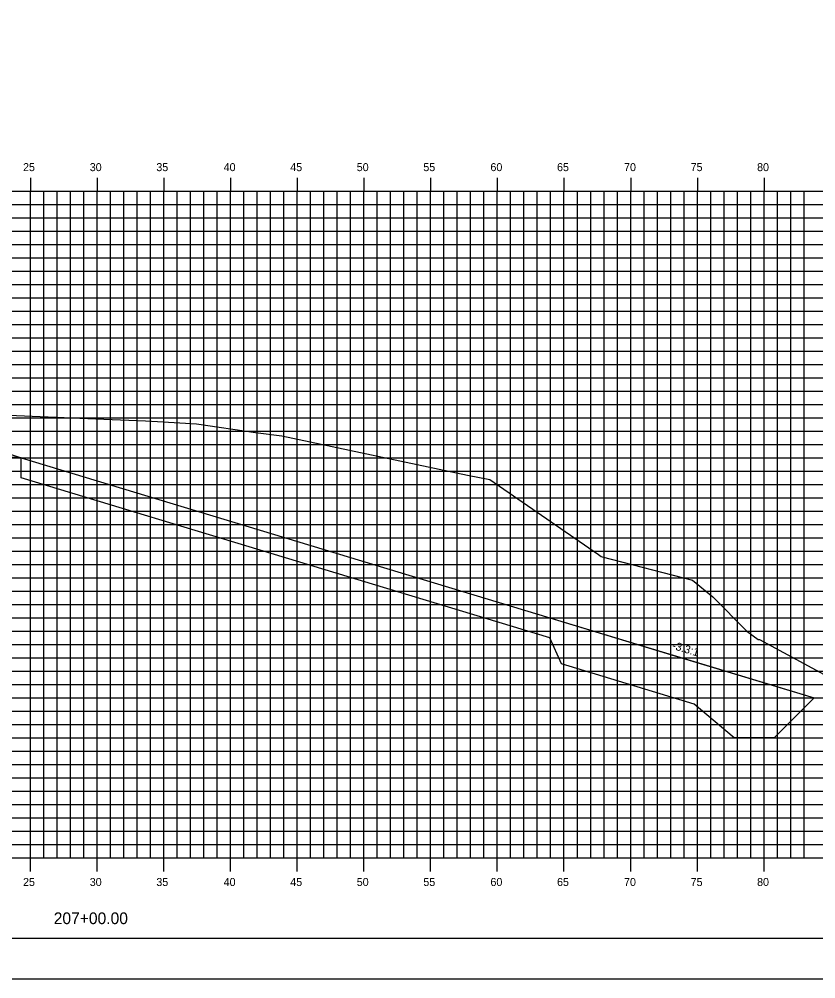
# Model space of a CAD drawing. Extents: x 850598 to 870284, y 366541 to 366651.
# Drawn here: x 868415.6 to 868475.3, y 366541.2 to 366613.1 of the extents above; entities that cross this region are included whole.
import ezdxf

# ---------------------------------------------------------------- set-up
doc = ezdxf.new("R2010")
doc.units = 0
for name, color, linetype in [('ANNOTATION', 7, 'Continuous'), ('BORDER', 7, 'Continuous'), ('D_Drainage_RipRap', 7, 'Continuous'), ('D_Roadway_Centerline', 7, 'Continuous'), ('D_Roadway_SlopeLines', 7, 'Continuous'), ('D_Roadway_SubGrade', 7, 'Continuous'), ('H_V ANNOTATION', 7, 'Continuous'), ('MAJOR', 7, 'Continuous'), ('MINOR', 7, 'Continuous'), ('PLOT BOUNDARY', 7, 'Continuous'), ('S_Roadway_Centerline', 7, 'Continuous')]:
    doc.layers.add(name, color=color, linetype=linetype)

msp = doc.modelspace()

# ---------------------------------------------------------------- linework, layer by layer
at = {"layer": 'BORDER'}
msp.add_line((868346.421, 366544.225), (868506.421, 366544.225), dxfattribs=at)
at = {"layer": 'D_Drainage_RipRap'}
msp.add_lwpolyline([(868455.362, 366568.225), (868465.314, 366565.212), (868475.176, 366562.225), (868472.176, 366559.225), (868469.176, 366559.225), (868466.176, 366561.762), (868456.224, 366564.775), (868455.362, 366566.725), (868415.738, 366578.724), (868415.738, 366580.224)], close=True, dxfattribs=at)
at = {"layer": 'D_Roadway_Centerline'}
msp.add_lwpolyline([(868351.421, 366588.43), (868366.421, 366580.93), (868369.695, 366582.021), (868376.421, 366584.263), (868380.421, 366584.343), (868391.421, 366583.683), (868402.421, 366583.023), (868406.421, 366582.783), (868408.421, 366582.663), (868415.738, 366580.224), (868455.362, 366568.225), (868465.314, 366565.212), (868475.176, 366562.225), (868479.176, 366562.225)], dxfattribs=at)
at = {"layer": 'D_Roadway_SlopeLines'}
msp.add_lwpolyline([(868415.738, 366580.224), (868475.176, 366562.225), (868475.176, 366562.225)], dxfattribs=at)
at = {"layer": 'D_Roadway_SubGrade'}
msp.add_lwpolyline([(868402.421, 366582.523), (868403.421, 366582.463), (868403.421, 366582.713), (868408.421, 366582.413), (868408.421, 366582.663), (868415.738, 366580.224), (868402.421, 366581.023)], close=True, dxfattribs=at)
at = {"layer": 'MAJOR'}
for p, q in [((868416.421, 366601.227), (868416.421, 366600.225)), ((868416.421, 366601.227), (868416.421, 366600.225)), ((868421.421, 366601.227), (868421.421, 366600.225)), ((868421.421, 366601.227), (868421.421, 366600.225)), ((868426.421, 366601.227), (868426.421, 366600.225)), ((868426.421, 366601.227), (868426.421, 366600.225)), ((868431.421, 366601.227), (868431.421, 366600.225)), ((868431.421, 366601.227), (868431.421, 366600.225)), ((868436.421, 366601.227), (868436.421, 366600.225)), ((868436.421, 366601.227), (868436.421, 366600.225)), ((868441.421, 366601.227), (868441.421, 366600.225)), ((868441.421, 366601.227), (868441.421, 366600.225)), ((868446.421, 366601.227), (868446.421, 366600.225)), ((868446.421, 366601.227), (868446.421, 366600.225)), ((868451.421, 366601.227), (868451.421, 366600.225)), ((868451.421, 366601.227), (868451.421, 366600.225)), ((868456.421, 366601.227), (868456.421, 366600.225)), ((868456.421, 366601.227), (868456.421, 366600.225)), ((868461.421, 366601.227), (868461.421, 366600.225)), ((868461.421, 366601.227), (868461.421, 366600.225)), ((868466.421, 366601.227), (868466.421, 366600.225)), ((868466.421, 366601.227), (868466.421, 366600.225)), ((868471.421, 366601.227), (868471.421, 366600.225)), ((868471.421, 366601.227), (868471.421, 366600.225)), ((868351.421, 366600.225), (868491.421, 366600.225)), ((868351.421, 366600.225), (868491.421, 366600.225)), ((868351.421, 366600.225), (868491.421, 366600.225)), ((868351.421, 366600.225), (868491.421, 366600.225)), ((868416.421, 366550.225), (868416.421, 366600.225)), ((868416.421, 366550.225), (868416.421, 366600.225)), ((868421.421, 366550.225), (868421.421, 366600.225)), ((868421.421, 366550.225), (868421.421, 366600.225)), ((868426.421, 366550.225), (868426.421, 366600.225)), ((868426.421, 366550.225), (868426.421, 366600.225)), ((868431.421, 366550.225), (868431.421, 366600.225)), ((868431.421, 366550.225), (868431.421, 366600.225)), ((868436.421, 366550.225), (868436.421, 366600.225)), ((868436.421, 366550.225), (868436.421, 366600.225)), ((868441.421, 366550.225), (868441.421, 366600.225)), ((868441.421, 366550.225), (868441.421, 366600.225)), ((868446.421, 366550.225), (868446.421, 366600.225)), ((868446.421, 366550.225), (868446.421, 366600.225)), ((868451.421, 366550.225), (868451.421, 366600.225)), ((868451.421, 366550.225), (868451.421, 366600.225)), ((868456.421, 366550.225), (868456.421, 366600.225)), ((868456.421, 366550.225), (868456.421, 366600.225)), ((868461.421, 366550.225), (868461.421, 366600.225)), ((868461.421, 366550.225), (868461.421, 366600.225)), ((868466.421, 366550.225), (868466.421, 366600.225)), ((868466.421, 366550.225), (868466.421, 366600.225)), ((868471.421, 366550.225), (868471.421, 366600.225)), ((868471.421, 366550.225), (868471.421, 366600.225)), ((868351.421, 366595.225), (868491.421, 366595.225)), ((868351.421, 366595.225), (868491.421, 366595.225)), ((868351.421, 366590.225), (868491.421, 366590.225)), ((868351.421, 366590.225), (868491.421, 366590.225)), ((868351.421, 366585.225), (868491.421, 366585.225)), ((868351.421, 366585.225), (868491.421, 366585.225)), ((868351.421, 366580.225), (868491.421, 366580.225)), ((868351.421, 366580.225), (868491.421, 366580.225)), ((868351.421, 366575.225), (868491.421, 366575.225)), ((868351.421, 366575.225), (868491.421, 366575.225)), ((868351.421, 366570.225), (868491.421, 366570.225)), ((868351.421, 366570.225), (868491.421, 366570.225)), ((868351.421, 366565.225), (868491.421, 366565.225)), ((868351.421, 366565.225), (868491.421, 366565.225)), ((868351.421, 366560.225), (868491.421, 366560.225)), ((868351.421, 366560.225), (868491.421, 366560.225)), ((868351.421, 366555.225), (868491.421, 366555.225)), ((868351.421, 366555.225), (868491.421, 366555.225)), ((868351.421, 366550.225), (868491.421, 366550.225)), ((868351.421, 366550.225), (868491.421, 366550.225)), ((868351.421, 366550.225), (868491.421, 366550.225)), ((868351.421, 366550.225), (868491.421, 366550.225)), ((868416.421, 366549.223), (868416.421, 366550.225)), ((868416.421, 366549.223), (868416.421, 366550.225)), ((868421.421, 366549.223), (868421.421, 366550.225)), ((868421.421, 366549.223), (868421.421, 366550.225)), ((868426.421, 366549.223), (868426.421, 366550.225)), ((868426.421, 366549.223), (868426.421, 366550.225)), ((868431.421, 366549.223), (868431.421, 366550.225)), ((868431.421, 366549.223), (868431.421, 366550.225)), ((868436.421, 366549.223), (868436.421, 366550.225)), ((868436.421, 366549.223), (868436.421, 366550.225)), ((868441.421, 366549.223), (868441.421, 366550.225)), ((868441.421, 366549.223), (868441.421, 366550.225)), ((868446.421, 366549.223), (868446.421, 366550.225)), ((868446.421, 366549.223), (868446.421, 366550.225)), ((868451.421, 366549.223), (868451.421, 366550.225)), ((868451.421, 366549.223), (868451.421, 366550.225)), ((868456.421, 366549.223), (868456.421, 366550.225)), ((868456.421, 366549.223), (868456.421, 366550.225)), ((868461.421, 366549.223), (868461.421, 366550.225)), ((868461.421, 366549.223), (868461.421, 366550.225)), ((868466.421, 366549.223), (868466.421, 366550.225)), ((868466.421, 366549.223), (868466.421, 366550.225)), ((868471.421, 366549.223), (868471.421, 366550.225)), ((868471.421, 366549.223), (868471.421, 366550.225))]:
    msp.add_line(p, q, dxfattribs=at)
at = {"layer": 'MINOR'}
for p, q in [((868417.421, 366550.225), (868417.421, 366600.225)), ((868417.421, 366550.225), (868417.421, 366600.225)), ((868418.421, 366550.225), (868418.421, 366600.225)), ((868418.421, 366550.225), (868418.421, 366600.225)), ((868419.421, 366550.225), (868419.421, 366600.225)), ((868419.421, 366550.225), (868419.421, 366600.225)), ((868420.421, 366550.225), (868420.421, 366600.225)), ((868420.421, 366550.225), (868420.421, 366600.225)), ((868422.421, 366550.225), (868422.421, 366600.225)), ((868422.421, 366550.225), (868422.421, 366600.225)), ((868423.421, 366550.225), (868423.421, 366600.225)), ((868423.421, 366550.225), (868423.421, 366600.225)), ((868424.421, 366550.225), (868424.421, 366600.225)), ((868424.421, 366550.225), (868424.421, 366600.225)), ((868425.421, 366550.225), (868425.421, 366600.225)), ((868425.421, 366550.225), (868425.421, 366600.225)), ((868427.421, 366550.225), (868427.421, 366600.225)), ((868427.421, 366550.225), (868427.421, 366600.225)), ((868428.421, 366550.225), (868428.421, 366600.225)), ((868428.421, 366550.225), (868428.421, 366600.225)), ((868429.421, 366550.225), (868429.421, 366600.225)), ((868429.421, 366550.225), (868429.421, 366600.225)), ((868430.421, 366550.225), (868430.421, 366600.225)), ((868430.421, 366550.225), (868430.421, 366600.225)), ((868432.421, 366550.225), (868432.421, 366600.225)), ((868432.421, 366550.225), (868432.421, 366600.225)), ((868433.421, 366550.225), (868433.421, 366600.225)), ((868433.421, 366550.225), (868433.421, 366600.225)), ((868434.421, 366550.225), (868434.421, 366600.225)), ((868434.421, 366550.225), (868434.421, 366600.225)), ((868435.421, 366550.225), (868435.421, 366600.225)), ((868435.421, 366550.225), (868435.421, 366600.225)), ((868437.421, 366550.225), (868437.421, 366600.225)), ((868437.421, 366550.225), (868437.421, 366600.225)), ((868438.421, 366550.225), (868438.421, 366600.225)), ((868438.421, 366550.225), (868438.421, 366600.225)), ((868439.421, 366550.225), (868439.421, 366600.225)), ((868439.421, 366550.225), (868439.421, 366600.225)), ((868440.421, 366550.225), (868440.421, 366600.225)), ((868440.421, 366550.225), (868440.421, 366600.225)), ((868442.421, 366550.225), (868442.421, 366600.225)), ((868442.421, 366550.225), (868442.421, 366600.225)), ((868443.421, 366550.225), (868443.421, 366600.225)), ((868443.421, 366550.225), (868443.421, 366600.225)), ((868444.421, 366550.225), (868444.421, 366600.225)), ((868444.421, 366550.225), (868444.421, 366600.225)), ((868445.421, 366550.225), (868445.421, 366600.225)), ((868445.421, 366550.225), (868445.421, 366600.225)), ((868447.421, 366550.225), (868447.421, 366600.225)), ((868447.421, 366550.225), (868447.421, 366600.225)), ((868448.421, 366550.225), (868448.421, 366600.225)), ((868448.421, 366550.225), (868448.421, 366600.225)), ((868449.421, 366550.225), (868449.421, 366600.225)), ((868449.421, 366550.225), (868449.421, 366600.225)), ((868450.421, 366550.225), (868450.421, 366600.225)), ((868450.421, 366550.225), (868450.421, 366600.225)), ((868452.421, 366550.225), (868452.421, 366600.225)), ((868452.421, 366550.225), (868452.421, 366600.225)), ((868453.421, 366550.225), (868453.421, 366600.225)), ((868453.421, 366550.225), (868453.421, 366600.225)), ((868454.421, 366550.225), (868454.421, 366600.225)), ((868454.421, 366550.225), (868454.421, 366600.225)), ((868455.421, 366550.225), (868455.421, 366600.225)), ((868455.421, 366550.225), (868455.421, 366600.225)), ((868457.421, 366550.225), (868457.421, 366600.225)), ((868457.421, 366550.225), (868457.421, 366600.225)), ((868458.421, 366550.225), (868458.421, 366600.225)), ((868458.421, 366550.225), (868458.421, 366600.225)), ((868459.421, 366550.225), (868459.421, 366600.225)), ((868459.421, 366550.225), (868459.421, 366600.225)), ((868460.421, 366550.225), (868460.421, 366600.225)), ((868460.421, 366550.225), (868460.421, 366600.225)), ((868462.421, 366550.225), (868462.421, 366600.225)), ((868462.421, 366550.225), (868462.421, 366600.225)), ((868463.421, 366550.225), (868463.421, 366600.225)), ((868463.421, 366550.225), (868463.421, 366600.225)), ((868464.421, 366550.225), (868464.421, 366600.225)), ((868464.421, 366550.225), (868464.421, 366600.225)), ((868465.421, 366550.225), (868465.421, 366600.225)), ((868465.421, 366550.225), (868465.421, 366600.225)), ((868467.421, 366550.225), (868467.421, 366600.225)), ((868467.421, 366550.225), (868467.421, 366600.225)), ((868468.421, 366550.225), (868468.421, 366600.225)), ((868468.421, 366550.225), (868468.421, 366600.225)), ((868469.421, 366550.225), (868469.421, 366600.225)), ((868469.421, 366550.225), (868469.421, 366600.225)), ((868470.421, 366550.225), (868470.421, 366600.225)), ((868470.421, 366550.225), (868470.421, 366600.225)), ((868472.421, 366550.225), (868472.421, 366600.225)), ((868472.421, 366550.225), (868472.421, 366600.225)), ((868473.421, 366550.225), (868473.421, 366600.225)), ((868473.421, 366550.225), (868473.421, 366600.225)), ((868474.421, 366550.225), (868474.421, 366600.225)), ((868474.421, 366550.225), (868474.421, 366600.225)), ((868351.421, 366599.225), (868491.421, 366599.225)), ((868351.421, 366599.225), (868491.421, 366599.225)), ((868351.421, 366598.225), (868491.421, 366598.225)), ((868351.421, 366598.225), (868491.421, 366598.225)), ((868351.421, 366597.225), (868491.421, 366597.225)), ((868351.421, 366597.225), (868491.421, 366597.225)), ((868351.421, 366596.225), (868491.421, 366596.225)), ((868351.421, 366596.225), (868491.421, 366596.225)), ((868351.421, 366594.225), (868491.421, 366594.225)), ((868351.421, 366594.225), (868491.421, 366594.225)), ((868351.421, 366593.225), (868491.421, 366593.225)), ((868351.421, 366593.225), (868491.421, 366593.225)), ((868351.421, 366592.225), (868491.421, 366592.225)), ((868351.421, 366592.225), (868491.421, 366592.225)), ((868351.421, 366591.225), (868491.421, 366591.225)), ((868351.421, 366591.225), (868491.421, 366591.225)), ((868351.421, 366589.225), (868491.421, 366589.225)), ((868351.421, 366589.225), (868491.421, 366589.225)), ((868351.421, 366588.225), (868491.421, 366588.225)), ((868351.421, 366588.225), (868491.421, 366588.225)), ((868351.421, 366587.225), (868491.421, 366587.225)), ((868351.421, 366587.225), (868491.421, 366587.225)), ((868351.421, 366586.225), (868491.421, 366586.225)), ((868351.421, 366586.225), (868491.421, 366586.225)), ((868351.421, 366584.225), (868491.421, 366584.225)), ((868351.421, 366584.225), (868491.421, 366584.225)), ((868351.421, 366583.225), (868491.421, 366583.225)), ((868351.421, 366583.225), (868491.421, 366583.225)), ((868351.421, 366582.225), (868491.421, 366582.225)), ((868351.421, 366582.225), (868491.421, 366582.225)), ((868351.421, 366581.225), (868491.421, 366581.225)), ((868351.421, 366581.225), (868491.421, 366581.225)), ((868351.421, 366579.225), (868491.421, 366579.225)), ((868351.421, 366579.225), (868491.421, 366579.225)), ((868351.421, 366578.225), (868491.421, 366578.225)), ((868351.421, 366578.225), (868491.421, 366578.225)), ((868351.421, 366577.225), (868491.421, 366577.225)), ((868351.421, 366577.225), (868491.421, 366577.225)), ((868351.421, 366576.225), (868491.421, 366576.225)), ((868351.421, 366576.225), (868491.421, 366576.225)), ((868351.421, 366574.225), (868491.421, 366574.225)), ((868351.421, 366574.225), (868491.421, 366574.225)), ((868351.421, 366573.225), (868491.421, 366573.225)), ((868351.421, 366573.225), (868491.421, 366573.225)), ((868351.421, 366572.225), (868491.421, 366572.225)), ((868351.421, 366572.225), (868491.421, 366572.225)), ((868351.421, 366571.225), (868491.421, 366571.225)), ((868351.421, 366571.225), (868491.421, 366571.225)), ((868351.421, 366569.225), (868491.421, 366569.225)), ((868351.421, 366569.225), (868491.421, 366569.225)), ((868351.421, 366568.225), (868491.421, 366568.225)), ((868351.421, 366568.225), (868491.421, 366568.225)), ((868351.421, 366567.225), (868491.421, 366567.225)), ((868351.421, 366567.225), (868491.421, 366567.225)), ((868351.421, 366566.225), (868491.421, 366566.225)), ((868351.421, 366566.225), (868491.421, 366566.225)), ((868351.421, 366564.225), (868491.421, 366564.225)), ((868351.421, 366564.225), (868491.421, 366564.225)), ((868351.421, 366563.225), (868491.421, 366563.225)), ((868351.421, 366563.225), (868491.421, 366563.225)), ((868351.421, 366562.225), (868491.421, 366562.225)), ((868351.421, 366562.225), (868491.421, 366562.225)), ((868351.421, 366561.225), (868491.421, 366561.225)), ((868351.421, 366561.225), (868491.421, 366561.225)), ((868351.421, 366559.225), (868491.421, 366559.225)), ((868351.421, 366559.225), (868491.421, 366559.225)), ((868351.421, 366558.225), (868491.421, 366558.225)), ((868351.421, 366558.225), (868491.421, 366558.225)), ((868351.421, 366557.225), (868491.421, 366557.225)), ((868351.421, 366557.225), (868491.421, 366557.225)), ((868351.421, 366556.225), (868491.421, 366556.225)), ((868351.421, 366556.225), (868491.421, 366556.225)), ((868351.421, 366554.225), (868491.421, 366554.225)), ((868351.421, 366554.225), (868491.421, 366554.225)), ((868351.421, 366553.225), (868491.421, 366553.225)), ((868351.421, 366553.225), (868491.421, 366553.225)), ((868351.421, 366552.225), (868491.421, 366552.225)), ((868351.421, 366552.225), (868491.421, 366552.225)), ((868351.421, 366551.225), (868491.421, 366551.225)), ((868351.421, 366551.225), (868491.421, 366551.225))]:
    msp.add_line(p, q, dxfattribs=at)
at = {"layer": 'PLOT BOUNDARY'}
msp.add_lwpolyline([(868338.327, 366541.166), (868508.327, 366541.166), (868508.327, 366651.166), (868338.327, 366651.166)], close=True, dxfattribs=at)
at = {"layer": 'S_Roadway_Centerline'}
msp.add_lwpolyline([(868414.175, 366583.457), (868421.923, 366583.137), (868425.056, 366583.006), (868425.949, 366582.961), (868428.874, 366582.786), (868433.296, 366582.124), (868435.267, 366581.866), (868449.188, 366578.925), (868450.87, 366578.597), (868459.014, 366572.974), (868459.205, 366572.843), (868459.284, 366572.806), (868466.061, 366571.064), (868467.581, 366569.811), (868470.122, 366567.239), (868470.967, 366566.618), (868471.084, 366566.613), (868481.923, 366560.736), (868486.036, 366558.627), (868491.421, 366557.145)], dxfattribs=at)

# ---------------------------------------------------------------- texts
at = {"layer": 'ANNOTATION'}
msp.add_text('-3.3:1', height=0.6, rotation=343.11834, dxfattribs=at).set_placement((868464.484, 366565.915))
at = {"layer": 'H_V ANNOTATION'}
for s, height, p in [('25', 0.6, (868415.867, 366601.725)), ('30', 0.6, (868420.869, 366601.725)), ('35', 0.6, (868425.861, 366601.725)), ('40', 0.6, (868430.907, 366601.725)), ('45', 0.6, (868435.899, 366601.725)), ('50', 0.6, (868440.885, 366601.725)), ('55', 0.6, (868445.877, 366601.725)), ('60', 0.6, (868450.907, 366601.725)), ('65', 0.6, (868455.899, 366601.725)), ('70', 0.6, (868460.923, 366601.725)), ('75', 0.6, (868465.915, 366601.725)), ('80', 0.6, (868470.896, 366601.725)), ('25', 0.6, (868415.867, 366548.125)), ('30', 0.6, (868420.869, 366548.125)), ('35', 0.6, (868425.861, 366548.125)), ('40', 0.6, (868430.907, 366548.125)), ('45', 0.6, (868435.899, 366548.125)), ('50', 0.6, (868440.885, 366548.125)), ('55', 0.6, (868445.877, 366548.125)), ('60', 0.6, (868450.907, 366548.125)), ('65', 0.6, (868455.899, 366548.125)), ('70', 0.6, (868460.923, 366548.125)), ('75', 0.6, (868465.915, 366548.125)), ('80', 0.6, (868470.896, 366548.125)), ('207+00.00', 0.875, (868418.167, 366545.268))]:
    msp.add_text(s, height=height, dxfattribs=at).set_placement(p)

doc.saveas('drawing.dxf')
